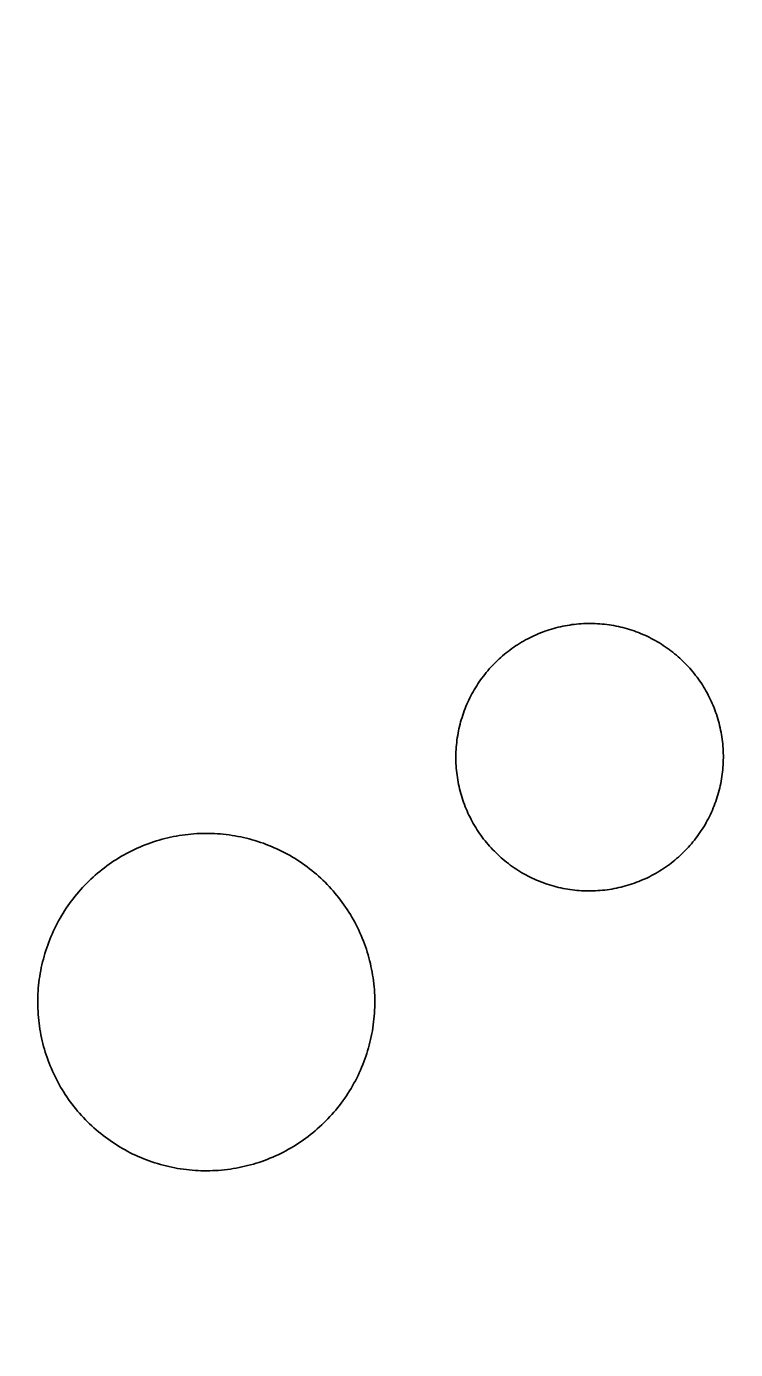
# Model space of a CAD drawing. Extents: x 3651524 to 3689615, y 505651 to 531377.
# Drawn here: x 3678896.2 to 3678938.4, y 515939.8 to 516018.6 of the extents above; entities that cross this region are included whole.
import ezdxf

# ---------------------------------------------------------------- set-up
doc = ezdxf.new("R2010")
doc.units = 0
for name, color, linetype in [('V-DOMW-TANK', 7, 'Continuous'), ('V-ROAD-CNTR', 7, 'Continuous'), ('V-SURV-IDEN', 7, 'Continuous')]:
    doc.layers.add(name, color=color, linetype=linetype)

msp = doc.modelspace()

# ---------------------------------------------------------------- linework, layer by layer
at = {"layer": 'V-DOMW-TANK'}
for points in [[(3678922.073, 515972.744), (3678922.033, 515972.877), (3678922, 515973.01), (3678921.965, 515973.146), (3678921.934, 515973.281), (3678921.904, 515973.418), (3678921.877, 515973.555), (3678921.856, 515973.69), (3678921.832, 515973.828), (3678921.811, 515973.965), (3678921.797, 515974.104), (3678921.781, 515974.241), (3678921.768, 515974.381), (3678921.758, 515974.518), (3678921.75, 515974.655), (3678921.746, 515974.796), (3678921.742, 515974.936), (3678921.742, 515975.073), (3678921.744, 515975.214), (3678921.75, 515975.353), (3678921.756, 515975.491), (3678921.764, 515975.63), (3678921.779, 515975.769), (3678921.793, 515975.906), (3678921.809, 515976.046), (3678921.828, 515976.183), (3678921.85, 515976.32), (3678921.873, 515976.457), (3678921.899, 515976.596), (3678921.928, 515976.73), (3678921.959, 515976.865), (3678921.994, 515977), (3678922.028, 515977.135), (3678922.067, 515977.268), (3678922.108, 515977.399), (3678922.149, 515977.534), (3678922.196, 515977.665), (3678922.241, 515977.797), (3678922.293, 515977.926), (3678922.344, 515978.055), (3678922.399, 515978.184), (3678922.454, 515978.311), (3678922.514, 515978.438), (3678922.575, 515978.565), (3678922.637, 515978.687), (3678922.702, 515978.81), (3678922.77, 515978.931), (3678922.837, 515979.052), (3678922.911, 515979.171), (3678922.985, 515979.29), (3678923.059, 515979.406), (3678923.138, 515979.523), (3678923.216, 515979.636), (3678923.298, 515979.748), (3678923.382, 515979.861), (3678923.468, 515979.969), (3678923.556, 515980.078), (3678923.642, 515980.185), (3678923.732, 515980.291), (3678923.829, 515980.395), (3678923.923, 515980.496), (3678924.019, 515980.596), (3678924.117, 515980.697), (3678924.218, 515980.793), (3678924.318, 515980.887), (3678924.423, 515980.981), (3678924.527, 515981.073), (3678924.633, 515981.163), (3678924.742, 515981.249), (3678924.851, 515981.336), (3678924.961, 515981.419), (3678925.074, 515981.503), (3678925.189, 515981.583), (3678925.303, 515981.661), (3678925.42, 515981.737), (3678925.539, 515981.811), (3678925.657, 515981.882), (3678925.776, 515981.954), (3678925.899, 515982.022), (3678926.022, 515982.087), (3678926.145, 515982.151), (3678926.27, 515982.212), (3678926.397, 515982.271), (3678926.524, 515982.329), (3678926.651, 515982.382), (3678926.78, 515982.435), (3678926.911, 515982.486), (3678927.04, 515982.534), (3678927.173, 515982.579), (3678927.304, 515982.624), (3678927.437, 515982.665), (3678927.57, 515982.704), (3678927.705, 515982.736), (3678927.841, 515982.773), (3678927.976, 515982.806), (3678928.111, 515982.835), (3678928.248, 515982.861), (3678928.387, 515982.886), (3678928.523, 515982.908), (3678928.66, 515982.929), (3678928.799, 515982.945)], [(3678928.799, 515982.945), (3678928.936, 515982.962), (3678929.076, 515982.974), (3678929.213, 515982.984), (3678929.352, 515982.992), (3678929.491, 515982.996), (3678929.631, 515983.001), (3678929.77, 515983.001), (3678929.909, 515982.998), (3678930.048, 515982.994), (3678930.188, 515982.988), (3678930.323, 515982.978), (3678930.464, 515982.966), (3678930.603, 515982.953), (3678930.743, 515982.937), (3678930.878, 515982.919), (3678931.015, 515982.896), (3678931.152, 515982.872), (3678931.289, 515982.847), (3678931.425, 515982.818), (3678931.562, 515982.788), (3678931.697, 515982.755), (3678931.83, 515982.718), (3678931.965, 515982.681), (3678932.096, 515982.64), (3678932.23, 515982.597), (3678932.361, 515982.554), (3678932.492, 515982.507), (3678932.623, 515982.458), (3678932.752, 515982.405), (3678932.879, 515982.349), (3678933.006, 515982.296), (3678933.133, 515982.237), (3678933.258, 515982.177), (3678933.383, 515982.114), (3678933.505, 515982.048), (3678933.626, 515981.983), (3678933.747, 515981.913), (3678933.866, 515981.841), (3678933.985, 515981.768), (3678934.101, 515981.696), (3678934.216, 515981.616), (3678934.331, 515981.536), (3678934.443, 515981.454), (3678934.554, 515981.372), (3678934.665, 515981.286), (3678934.773, 515981.2), (3678934.88, 515981.11), (3678934.984, 515981.02), (3678935.089, 515980.928), (3678935.189, 515980.834), (3678935.289, 515980.737), (3678935.388, 515980.639), (3678935.486, 515980.539), (3678935.58, 515980.438), (3678935.674, 515980.334), (3678935.764, 515980.23), (3678935.854, 515980.123), (3678935.943, 515980.017), (3678936.029, 515979.904), (3678936.113, 515979.795), (3678936.194, 515979.685), (3678936.274, 515979.57), (3678936.352, 515979.455), (3678936.428, 515979.341), (3678936.502, 515979.222), (3678936.573, 515979.103), (3678936.643, 515978.982), (3678936.711, 515978.864), (3678936.776, 515978.739), (3678936.84, 515978.616), (3678936.901, 515978.491), (3678936.958, 515978.364), (3678937.016, 515978.237), (3678937.071, 515978.11), (3678937.124, 515977.981), (3678937.173, 515977.852), (3678937.221, 515977.721), (3678937.266, 515977.59), (3678937.309, 515977.459), (3678937.35, 515977.326), (3678937.388, 515977.19), (3678937.425, 515977.057), (3678937.458, 515976.922), (3678937.491, 515976.787), (3678937.52, 515976.652), (3678937.546, 515976.515), (3678937.569, 515976.377), (3678937.593, 515976.24), (3678937.612, 515976.103), (3678937.628, 515975.966), (3678937.644, 515975.826), (3678937.657, 515975.689), (3678937.667, 515975.55), (3678937.673, 515975.411), (3678937.679, 515975.271), (3678937.681, 515975.132), (3678937.681, 515974.995), (3678937.679, 515974.856), (3678937.675, 515974.718), (3678937.667, 515974.577)], [(3678937.667, 515974.577), (3678937.659, 515974.438), (3678937.646, 515974.301), (3678937.632, 515974.161), (3678937.616, 515974.024), (3678937.595, 515973.885), (3678937.575, 515973.748), (3678937.55, 515973.61), (3678937.524, 515973.475), (3678937.495, 515973.338), (3678937.464, 515973.203), (3678937.431, 515973.068), (3678937.395, 515972.933), (3678937.358, 515972.799), (3678937.317, 515972.666), (3678937.274, 515972.533), (3678937.229, 515972.402), (3678937.182, 515972.273), (3678937.132, 515972.142), (3678937.079, 515972.013), (3678937.026, 515971.882), (3678936.969, 515971.757), (3678936.911, 515971.63), (3678936.85, 515971.505), (3678936.786, 515971.382), (3678936.721, 515971.259), (3678936.655, 515971.136), (3678936.588, 515971.016), (3678936.514, 515970.897), (3678936.44, 515970.778), (3678936.364, 515970.659), (3678936.287, 515970.547), (3678936.207, 515970.432), (3678936.125, 515970.319), (3678936.043, 515970.209), (3678935.957, 515970.098), (3678935.869, 515969.99), (3678935.783, 515969.883), (3678935.689, 515969.777), (3678935.596, 515969.674), (3678935.5, 515969.572), (3678935.404, 515969.471), (3678935.306, 515969.373), (3678935.207, 515969.275), (3678935.105, 515969.181), (3678935.003, 515969.086), (3678934.896, 515968.996), (3678934.79, 515968.906), (3678934.683, 515968.818), (3678934.572, 515968.732), (3678934.462, 515968.648), (3678934.351, 515968.566), (3678934.237, 515968.486), (3678934.12, 515968.406), (3678934.003, 515968.331), (3678933.886, 515968.257), (3678933.768, 515968.187), (3678933.647, 515968.116), (3678933.526, 515968.048), (3678933.403, 515967.983), (3678933.278, 515967.919), (3678933.153, 515967.856), (3678933.028, 515967.796), (3678932.901, 515967.741), (3678932.772, 515967.686), (3678932.643, 515967.632), (3678932.514, 515967.583), (3678932.383, 515967.534), (3678932.252, 515967.489), (3678932.119, 515967.446), (3678931.986, 515967.405), (3678931.853, 515967.366), (3678931.72, 515967.329), (3678931.584, 515967.294), (3678931.449, 515967.264), (3678931.312, 515967.233), (3678931.175, 515967.206), (3678931.042, 515967.182), (3678930.902, 515967.159), (3678930.763, 515967.141), (3678930.626, 515967.122), (3678930.487, 515967.108), (3678930.349, 515967.096), (3678930.21, 515967.086), (3678930.071, 515967.077), (3678929.932, 515967.071), (3678929.792, 515967.069), (3678929.653, 515967.067), (3678929.516, 515967.069), (3678929.377, 515967.073), (3678929.237, 515967.081), (3678929.098, 515967.09), (3678928.959, 515967.102), (3678928.822, 515967.116), (3678928.682, 515967.133), (3678928.545, 515967.151), (3678928.408, 515967.174), (3678928.271, 515967.196), (3678928.134, 515967.223), (3678927.996, 515967.251), (3678927.863, 515967.282)], [(3678927.863, 515967.282), (3678927.728, 515967.315), (3678927.593, 515967.35), (3678927.46, 515967.389), (3678927.327, 515967.428), (3678927.191, 515967.469), (3678927.062, 515967.516), (3678926.931, 515967.563), (3678926.802, 515967.612), (3678926.673, 515967.663), (3678926.544, 515967.716), (3678926.419, 515967.774), (3678926.292, 515967.831), (3678926.165, 515967.892), (3678926.043, 515967.954), (3678925.92, 515968.019), (3678925.797, 515968.087), (3678925.678, 515968.155), (3678925.557, 515968.226), (3678925.44, 515968.3), (3678925.324, 515968.376), (3678925.207, 515968.452), (3678925.094, 515968.531), (3678924.982, 515968.613), (3678924.869, 515968.695), (3678924.76, 515968.783), (3678924.652, 515968.869), (3678924.545, 515968.957), (3678924.439, 515969.048), (3678924.337, 515969.142), (3678924.234, 515969.236), (3678924.134, 515969.332), (3678924.035, 515969.43), (3678923.939, 515969.527), (3678923.843, 515969.631), (3678923.751, 515969.734), (3678923.659, 515969.838), (3678923.571, 515969.947), (3678923.483, 515970.053), (3678923.397, 515970.162), (3678923.313, 515970.272), (3678923.231, 515970.385), (3678923.151, 515970.497), (3678923.073, 515970.612), (3678922.997, 515970.729), (3678922.923, 515970.848), (3678922.852, 515970.966), (3678922.782, 515971.085), (3678922.715, 515971.208), (3678922.649, 515971.329), (3678922.585, 515971.454), (3678922.524, 515971.579), (3678922.465, 515971.706), (3678922.407, 515971.831), (3678922.354, 515971.958), (3678922.301, 515972.087), (3678922.252, 515972.218), (3678922.203, 515972.347), (3678922.157, 515972.478), (3678922.114, 515972.611), (3678922.073, 515972.744)], [(3678898.069, 515965.285), (3678898.155, 515965.439), (3678898.243, 515965.593), (3678898.335, 515965.742), (3678898.427, 515965.892), (3678898.524, 515966.035), (3678898.626, 515966.18), (3678898.724, 515966.324), (3678898.829, 515966.465), (3678898.935, 515966.604), (3678899.044, 515966.741), (3678899.154, 515966.879), (3678899.267, 515967.012), (3678899.384, 515967.141), (3678899.5, 515967.274), (3678899.621, 515967.401), (3678899.744, 515967.526), (3678899.867, 515967.651), (3678899.994, 515967.772), (3678900.123, 515967.89), (3678900.254, 515968.005), (3678900.387, 515968.122), (3678900.522, 515968.232), (3678900.66, 515968.343), (3678900.797, 515968.449), (3678900.938, 515968.556), (3678901.079, 515968.658), (3678901.225, 515968.757), (3678901.37, 515968.855), (3678901.516, 515968.949), (3678901.665, 515969.041), (3678901.817, 515969.131), (3678901.97, 515969.22), (3678902.124, 515969.304), (3678902.278, 515969.385), (3678902.435, 515969.463), (3678902.593, 515969.539), (3678902.753, 515969.613), (3678902.912, 515969.684), (3678903.074, 515969.752), (3678903.238, 515969.816), (3678903.402, 515969.879), (3678903.566, 515969.938), (3678903.732, 515969.994), (3678903.9, 515970.047), (3678904.067, 515970.098), (3678904.235, 515970.145), (3678904.405, 515970.19), (3678904.575, 515970.231), (3678904.747, 515970.27), (3678904.915, 515970.305), (3678905.089, 515970.338), (3678905.264, 515970.368), (3678905.436, 515970.395), (3678905.61, 515970.418), (3678905.784, 515970.438), (3678905.958, 515970.457), (3678906.134, 515970.471), (3678906.308, 515970.483), (3678906.482, 515970.491), (3678906.658, 515970.495), (3678906.834, 515970.497), (3678907.008, 515970.497), (3678907.185, 515970.493), (3678907.359, 515970.487), (3678907.535, 515970.477), (3678907.709, 515970.463), (3678907.883, 515970.446), (3678908.057, 515970.428), (3678908.231, 515970.405), (3678908.407, 515970.381), (3678908.577, 515970.352), (3678908.751, 515970.321), (3678908.921, 515970.287), (3678909.093, 515970.25), (3678909.263, 515970.209), (3678909.433, 515970.166), (3678909.603, 515970.121), (3678909.771, 515970.072), (3678909.939, 515970.018), (3678910.107, 515969.963), (3678910.271, 515969.906), (3678910.435, 515969.844), (3678910.599, 515969.781), (3678910.76, 515969.715), (3678910.922, 515969.646), (3678911.082, 515969.574), (3678911.238, 515969.496), (3678911.397, 515969.42), (3678911.553, 515969.34), (3678911.707, 515969.261), (3678911.86, 515969.172), (3678912.012, 515969.084), (3678912.161, 515968.992), (3678912.309, 515968.898), (3678912.456, 515968.802), (3678912.599, 515968.703), (3678912.743, 515968.605), (3678912.884, 515968.499), (3678913.023, 515968.392), (3678913.161, 515968.284)], [(3678913.161, 515968.284), (3678913.298, 515968.173), (3678913.431, 515968.06), (3678913.562, 515967.944), (3678913.693, 515967.827), (3678913.82, 515967.706), (3678913.945, 515967.583), (3678914.068, 515967.458), (3678914.193, 515967.331), (3678914.312, 515967.2), (3678914.426, 515967.073), (3678914.539, 515966.94), (3678914.652, 515966.805), (3678914.762, 515966.668), (3678914.869, 515966.528), (3678914.973, 515966.389), (3678915.075, 515966.246), (3678915.174, 515966.102), (3678915.272, 515965.955), (3678915.366, 515965.808), (3678915.458, 515965.66), (3678915.549, 515965.509), (3678915.637, 515965.357), (3678915.721, 515965.205), (3678915.803, 515965.048), (3678915.88, 515964.89), (3678915.956, 515964.732), (3678916.03, 515964.573), (3678916.102, 515964.413), (3678916.167, 515964.251), (3678916.233, 515964.087), (3678916.294, 515963.923), (3678916.353, 515963.76), (3678916.411, 515963.592), (3678916.464, 515963.426), (3678916.513, 515963.258), (3678916.56, 515963.09), (3678916.605, 515962.92), (3678916.646, 515962.75), (3678916.685, 515962.578), (3678916.722, 515962.406), (3678916.757, 515962.234), (3678916.784, 515962.062), (3678916.81, 515961.888), (3678916.833, 515961.714), (3678916.853, 515961.54), (3678916.872, 515961.365), (3678916.886, 515961.191), (3678916.896, 515961.015), (3678916.906, 515960.841), (3678916.91, 515960.665), (3678916.913, 515960.489), (3678916.913, 515960.315), (3678916.908, 515960.139), (3678916.9, 515959.965), (3678916.89, 515959.789), (3678916.878, 515959.614), (3678916.861, 515959.438), (3678916.843, 515959.264), (3678916.82, 515959.092), (3678916.796, 515958.918), (3678916.767, 515958.744), (3678916.734, 515958.572), (3678916.702, 515958.4), (3678916.665, 515958.228), (3678916.624, 515958.058), (3678916.581, 515957.888), (3678916.534, 515957.72), (3678916.485, 515957.55), (3678916.433, 515957.382), (3678916.378, 515957.216), (3678916.321, 515957.05), (3678916.259, 515956.886), (3678916.196, 515956.723), (3678916.128, 515956.561), (3678916.061, 515956.399), (3678915.987, 515956.239), (3678915.913, 515956.078), (3678915.835, 515955.924), (3678915.755, 515955.768), (3678915.671, 515955.613), (3678915.585, 515955.459), (3678915.497, 515955.307), (3678915.407, 515955.158), (3678915.313, 515955.011), (3678915.217, 515954.863), (3678915.118, 515954.718), (3678915.016, 515954.576), (3678914.914, 515954.435), (3678914.807, 515954.294), (3678914.697, 515954.157), (3678914.588, 515954.019), (3678914.473, 515953.888), (3678914.359, 515953.755), (3678914.24, 515953.626), (3678914.119, 515953.497), (3678913.998, 515953.372), (3678913.873, 515953.249), (3678913.746, 515953.128), (3678913.617, 515953.01), (3678913.486, 515952.893)], [(3678903.633, 515950.935), (3678903.469, 515950.992), (3678903.308, 515951.054), (3678903.142, 515951.117), (3678902.98, 515951.185), (3678902.82, 515951.252), (3678902.661, 515951.326), (3678902.503, 515951.4), (3678902.345, 515951.478), (3678902.189, 515951.558), (3678902.034, 515951.642), (3678901.882, 515951.728), (3678901.731, 515951.816), (3678901.579, 515951.906), (3678901.432, 515952), (3678901.286, 515952.096), (3678901.141, 515952.195), (3678900.998, 515952.297), (3678900.856, 515952.399), (3678900.717, 515952.506), (3678900.58, 515952.614), (3678900.443, 515952.725), (3678900.309, 515952.84), (3678900.178, 515952.954), (3678900.049, 515953.073), (3678899.92, 515953.194), (3678899.795, 515953.315), (3678899.672, 515953.44), (3678899.552, 515953.567), (3678899.433, 515953.696), (3678899.316, 515953.827), (3678899.201, 515953.96), (3678899.089, 515954.095), (3678898.98, 515954.228), (3678898.872, 515954.369), (3678898.767, 515954.511), (3678898.665, 515954.652), (3678898.567, 515954.798), (3678898.468, 515954.943), (3678898.374, 515955.09), (3678898.282, 515955.24), (3678898.192, 515955.389), (3678898.106, 515955.543), (3678898.022, 515955.697), (3678897.94, 515955.852), (3678897.86, 515956.008), (3678897.784, 515956.166), (3678897.71, 515956.325), (3678897.639, 515956.485), (3678897.573, 515956.647), (3678897.508, 515956.811), (3678897.446, 515956.975), (3678897.387, 515957.14), (3678897.332, 515957.306), (3678897.278, 515957.472), (3678897.227, 515957.64), (3678897.18, 515957.81), (3678897.135, 515957.98), (3678897.094, 515958.15), (3678897.055, 515958.32), (3678897.02, 515958.492), (3678896.988, 515958.664), (3678896.957, 515958.838), (3678896.93, 515959.01), (3678896.908, 515959.184), (3678896.887, 515959.36), (3678896.869, 515959.535), (3678896.854, 515959.709), (3678896.844, 515959.883), (3678896.834, 515960.059), (3678896.83, 515960.233), (3678896.828, 515960.409), (3678896.83, 515960.585), (3678896.834, 515960.759), (3678896.84, 515960.935), (3678896.85, 515961.109), (3678896.863, 515961.286), (3678896.879, 515961.46), (3678896.899, 515961.634), (3678896.92, 515961.808), (3678896.947, 515961.982), (3678896.975, 515962.154), (3678897.006, 515962.328), (3678897.041, 515962.5), (3678897.078, 515962.668), (3678897.117, 515962.842), (3678897.162, 515963.012), (3678897.207, 515963.18), (3678897.256, 515963.348), (3678897.309, 515963.516), (3678897.362, 515963.682), (3678897.422, 515963.848), (3678897.481, 515964.014), (3678897.545, 515964.177), (3678897.612, 515964.337), (3678897.682, 515964.499), (3678897.753, 515964.661), (3678897.829, 515964.818), (3678897.905, 515964.976), (3678897.987, 515965.132), (3678898.069, 515965.285)], [(3678913.486, 515952.893), (3678913.353, 515952.778), (3678913.22, 515952.666), (3678913.083, 515952.555), (3678912.944, 515952.448), (3678912.802, 515952.344), (3678912.661, 515952.242), (3678912.518, 515952.141), (3678912.37, 515952.043), (3678912.225, 515951.949), (3678912.075, 515951.857), (3678911.924, 515951.766), (3678911.772, 515951.68), (3678911.618, 515951.597), (3678911.463, 515951.515), (3678911.305, 515951.435), (3678911.147, 515951.359), (3678910.99, 515951.285), (3678910.828, 515951.216), (3678910.666, 515951.148), (3678910.504, 515951.082), (3678910.341, 515951.021), (3678910.175, 515950.962), (3678910.009, 515950.904), (3678909.843, 515950.851), (3678909.675, 515950.802), (3678909.505, 515950.753), (3678909.335, 515950.71), (3678909.165, 515950.667), (3678908.995, 515950.628), (3678908.825, 515950.593), (3678908.651, 515950.56), (3678908.479, 515950.534), (3678908.305, 515950.505), (3678908.131, 515950.48), (3678907.957, 515950.46), (3678907.783, 515950.441), (3678907.608, 515950.427), (3678907.432, 515950.417), (3678907.258, 515950.409), (3678907.082, 515950.403), (3678906.908, 515950.4), (3678906.732, 515950.403), (3678906.556, 515950.405), (3678906.382, 515950.415), (3678906.208, 515950.423), (3678906.032, 515950.435), (3678905.857, 515950.452), (3678905.683, 515950.47), (3678905.509, 515950.493), (3678905.333, 515950.517), (3678905.163, 515950.546), (3678904.991, 515950.579), (3678904.819, 515950.611), (3678904.647, 515950.648), (3678904.477, 515950.689), (3678904.307, 515950.732), (3678904.137, 515950.779), (3678903.969, 515950.829), (3678903.803, 515950.88), (3678903.633, 515950.935)]]:
    msp.add_lwpolyline(points, dxfattribs=at)
at = {"layer": 'V-ROAD-CNTR'}
msp.add_spline([(3679058.568, 516255.294), (3679032.558, 516263.904), (3678990.343, 516232.328), (3678926.035, 516174.966), (3678873.116, 516138.664), (3678789.976, 516103.686), (3678687.382, 516053.914), (3678592.195, 516007.287), (3678543.893, 515978.264), (3678495.045, 515941.076)], degree=3, dxfattribs=at)

# ---------------------------------------------------------------- texts
at = {"layer": 'V-SURV-IDEN'}
msp.add_text('917+56.3', height=100, rotation=293.31074, dxfattribs=at).set_placement((3678676.483, 516005.434))

doc.saveas('drawing.dxf')
